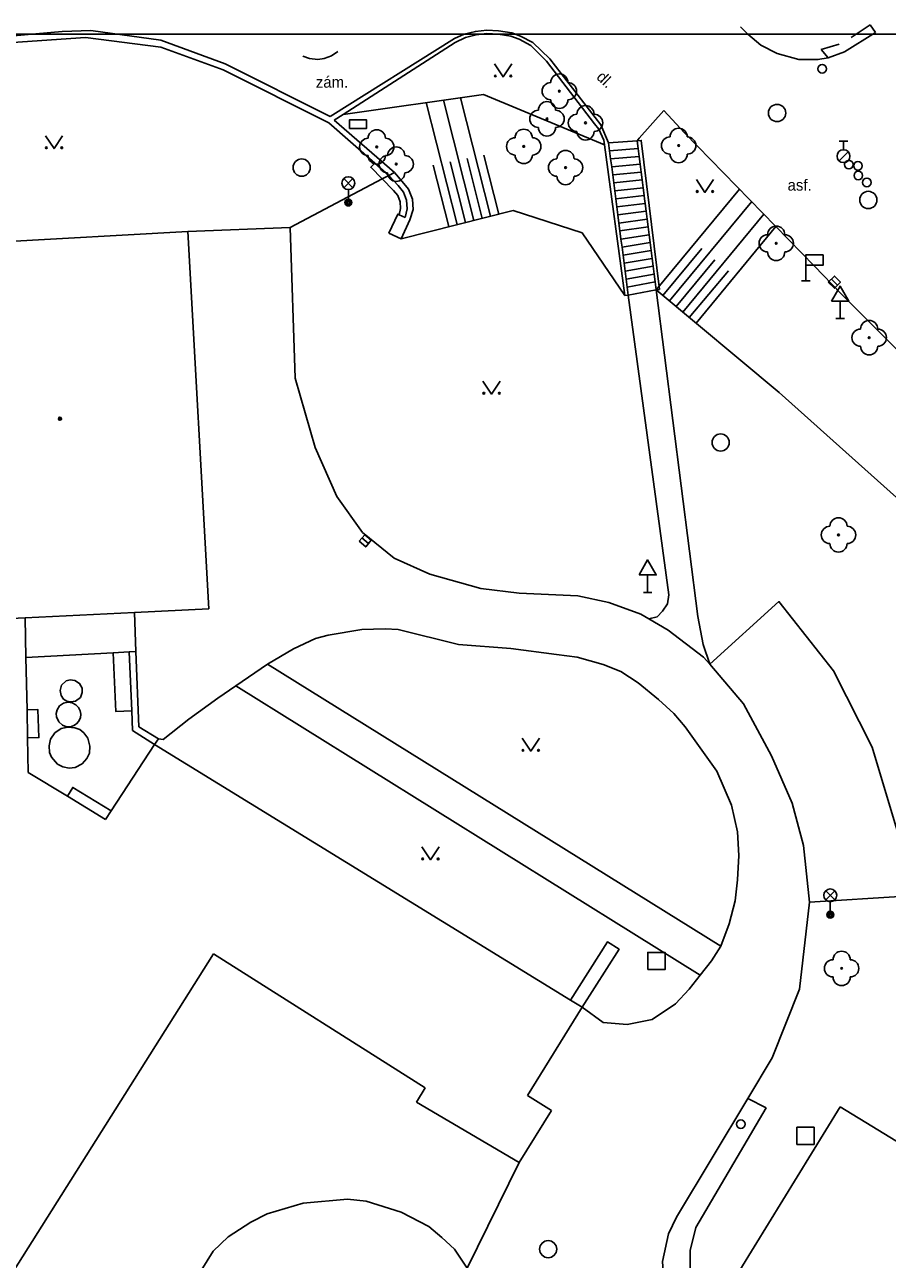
# Model space of a CAD drawing. Extents: x -598341 to -594502, y -1162301 to -1161406.
# Drawn here: x -594810.1 to -594760, y -1161499.6 to -1161427.9 of the extents above; entities that cross this region are included whole.
import ezdxf

# ---------------------------------------------------------------- set-up
doc = ezdxf.new("R2010")
doc.units = 0
for name, color, linetype in [('OKRAJ', 7, 'Continuous'), ('Vrstva 10', 7, 'Continuous'), ('Vrstva 11', 7, 'Continuous'), ('Vrstva 14', 7, 'Continuous'), ('Vrstva 15', 7, 'Continuous'), ('Vrstva 22', 7, 'Continuous'), ('Vrstva 24', 7, 'Continuous'), ('Vrstva 26', 7, 'Continuous'), ('Vrstva 27', 7, 'Continuous'), ('Vrstva 28', 7, 'Continuous'), ('Vrstva 31', 7, 'Continuous'), ('Vrstva 33', 7, 'Continuous'), ('Vrstva 34', 7, 'Continuous'), ('Vrstva 36', 7, 'Continuous'), ('Vrstva 39', 7, 'Continuous'), ('Vrstva 40', 7, 'Continuous'), ('Vrstva 5', 7, 'Continuous')]:
    doc.layers.add(name, color=color, linetype=linetype)

msp = doc.modelspace()

# ---------------------------------------------------------------- linework, layer by layer
at = {"layer": 'OKRAJ'}
msp.add_line((-594937.093, -1161428.479), (-594533.893, -1161428.479), dxfattribs=at)
at = {"layer": 'Vrstva 10'}
for p, q in [((-594768.07, -1161428.48), (-594768.51, -1161428.04)), ((-594794.68, -1161439.7), (-594800.62, -1161439.94)), ((-594803.63, -1161464.33), (-594803.72, -1161462.06)), ((-594803.47, -1161468.71), (-594803.63, -1161464.33)), ((-594797.83, -1161466.33), (-594795.99, -1161465.06)), ((-594802.33, -1161469.4), (-594803.47, -1161468.71)), ((-594776.48, -1161485.89), (-594777.71, -1161485))]:
    msp.add_line(p, q, dxfattribs=at)
for points in [[(-594768.07, -1161428.48), (-594767.32, -1161429.11), (-594766.37, -1161429.59), (-594765.11, -1161429.95), (-594764.01, -1161429.95), (-594763.41, -1161429.84)], [(-594760.66, -1161428.37), (-594762.46, -1161429.5)], [(-594763.41, -1161429.84), (-594762.46, -1161429.5)], [(-594720.97, -1161485.28), (-594727.38, -1161478.86), (-594738.54, -1161467.61), (-594762.67, -1161443.53), (-594764.21, -1161441.94), (-594771.76, -1161434.2), (-594772.96, -1161432.9)], [(-594773.84, -1161462.43), (-594774.3, -1161462.16), (-594776.16, -1161461.49), (-594777.96, -1161461.09), (-594781.36, -1161460.94), (-594783.6, -1161460.67), (-594786.55, -1161459.84), (-594788.63, -1161458.91), (-594790.46, -1161457.41), (-594791.95, -1161455.32), (-594793.22, -1161452.48), (-594794.38, -1161448.45), (-594794.68, -1161439.7)], [(-594795.99, -1161465.06), (-594794.48, -1161464.18), (-594793.2, -1161463.58), (-594792.47, -1161463.39), (-594790.5, -1161463.06), (-594789.16, -1161463.02), (-594788.4, -1161463.06), (-594784.9, -1161463.92), (-594781.84, -1161464.16), (-594779.19, -1161464.51), (-594777.99, -1161464.66), (-594776.49, -1161465.09), (-594775.45, -1161465.5), (-594774.45, -1161466.16), (-594773.27, -1161467.12), (-594772.38, -1161467.93), (-594771.72, -1161468.7), (-594769.88, -1161471.28), (-594769.02, -1161473.26), (-594768.67, -1161474.81), (-594768.61, -1161476.18), (-594768.67, -1161477.59), (-594768.82, -1161478.82), (-594769.16, -1161480.15), (-594769.65, -1161481.44)], [(-594770.29, -1161465.07), (-594770.65, -1161464.66), (-594772.7, -1161463.09), (-594773.84, -1161462.43)], [(-594764.49, -1161478.89), (-594764.85, -1161475.61), (-594765.5, -1161473.14), (-594766.71, -1161470.39), (-594768.33, -1161467.37), (-594770.29, -1161465.07)], [(-594802.33, -1161469.4), (-594802.05, -1161469.45), (-594800.55, -1161468.27), (-594798.87, -1161467.04), (-594797.83, -1161466.33)], [(-594765.08, -1161483.95), (-594764.49, -1161478.89)], [(-594769.65, -1161481.44), (-594770.19, -1161482.3), (-594770.84, -1161483.13)], [(-594770.84, -1161483.13), (-594771.49, -1161483.94), (-594772.28, -1161484.79), (-594773.63, -1161485.7), (-594775.1, -1161486), (-594776.48, -1161485.89)], [(-594768.08, -1161490.3), (-594766.66, -1161487.94), (-594765.08, -1161483.95)], [(-594772.22, -1161497.2), (-594768.08, -1161490.3)], [(-594800.34, -1161504.41), (-594800.62, -1161503.39), (-594800.48, -1161501.86), (-594800.1, -1161500.69), (-594799.15, -1161499.17), (-594798.28, -1161498.33), (-594796.95, -1161497.48), (-594796.01, -1161497), (-594793.91, -1161496.37), (-594791.34, -1161496.15), (-594790.25, -1161496.27), (-594788.22, -1161496.9), (-594786.62, -1161497.74), (-594785.86, -1161498.38), (-594785.12, -1161499.06), (-594784.39, -1161500.16)], [(-594771.32, -1161504.52), (-594772.13, -1161503.46), (-594772.9, -1161501.78), (-594773.04, -1161499.76), (-594772.69, -1161498.16), (-594772.22, -1161497.2)]]:
    msp.add_lwpolyline(points, dxfattribs=at)
at = {"layer": 'Vrstva 11'}
for p, q in [((-594806.26, -1161428.26), (-594807.92, -1161428.31)), ((-594802.19, -1161428.81), (-594806.26, -1161428.26)), ((-594806.56, -1161428.67), (-594810.79, -1161428.95)), ((-594802.19, -1161429.22), (-594806.56, -1161428.67)), ((-594798.44, -1161430.19), (-594802.19, -1161428.81)), ((-594798.56, -1161430.54), (-594802.19, -1161429.22)), ((-594785.08, -1161428.95), (-594791.6, -1161433.13)), ((-594763.81, -1161429.36), (-594762.77, -1161429.06)), ((-594763.41, -1161429.84), (-594763.81, -1161429.36)), ((-594776.98, -1161433.67), (-594779.77, -1161430.03)), ((-594792.42, -1161433.63), (-594798.56, -1161430.54)), ((-594792.35, -1161433.25), (-594798.44, -1161430.19)), ((-594789.75, -1161435.97), (-594792.42, -1161433.63)), ((-594791.6, -1161433.13), (-594792.11, -1161433.46)), ((-594788.61, -1161436.51), (-594792.11, -1161433.46)), ((-594775.23, -1161443.66), (-594776.4, -1161434.89)), ((-594776.17, -1161434.78), (-594774.51, -1161434.66)), ((-594774.45, -1161435.12), (-594776.11, -1161435.25)), ((-594776.05, -1161435.71), (-594774.39, -1161435.57)), ((-594788.94, -1161436.68), (-594789.75, -1161435.97)), ((-594788.94, -1161436.68), (-594788.61, -1161436.51)), ((-594788.16, -1161437.03), (-594788.61, -1161436.51)), ((-594774.34, -1161436.03), (-594775.99, -1161436.18)), ((-594775.93, -1161436.64), (-594774.28, -1161436.48)), ((-594794.68, -1161439.7), (-594789.32, -1161436.88)), ((-594789.32, -1161436.88), (-594788.94, -1161436.68)), ((-594788.4, -1161437.27), (-594788.94, -1161436.68)), ((-594774.22, -1161436.94), (-594775.87, -1161437.11)), ((-594775.81, -1161437.58), (-594774.16, -1161437.4)), ((-594774.1, -1161437.85), (-594775.75, -1161438.04)), ((-594775.69, -1161438.51), (-594774.05, -1161438.31)), ((-594773.99, -1161438.76), (-594775.63, -1161438.97)), ((-594775.57, -1161439.44), (-594773.93, -1161439.22)), ((-594773.87, -1161439.67), (-594775.51, -1161439.9)), ((-594775.45, -1161440.37), (-594773.82, -1161440.13)), ((-594773.76, -1161440.58), (-594775.39, -1161440.84)), ((-594775.33, -1161441.3), (-594773.7, -1161441.04)), ((-594773.64, -1161441.5), (-594775.27, -1161441.77)), ((-594775.21, -1161442.23), (-594773.58, -1161441.95)), ((-594773.53, -1161442.41), (-594775.15, -1161442.7)), ((-594775.09, -1161443.16), (-594773.47, -1161442.86)), ((-594775.23, -1161443.66), (-594775.03, -1161443.63)), ((-594775.03, -1161443.63), (-594773.41, -1161443.32)), ((-594772.67, -1161461.04), (-594775.03, -1161443.63)), ((-594773.41, -1161443.32), (-594773.22, -1161443.31)), ((-594773.41, -1161443.32), (-594770.98, -1161462.3)), ((-594810.03, -1161464.69), (-594804.95, -1161464.4)), ((-594804.95, -1161464.4), (-594804.02, -1161464.35)), ((-594804.02, -1161464.35), (-594803.63, -1161464.33)), ((-594804.02, -1161464.35), (-594803.88, -1161467.77)), ((-594769.65, -1161481.44), (-594795.99, -1161465.06)), ((-594797.83, -1161466.33), (-594770.84, -1161483.13)), ((-594802.55, -1161469.74), (-594802.33, -1161469.4)), ((-594767.02, -1161490.85), (-594768.08, -1161490.3)), ((-594771.1, -1161497.8), (-594767.02, -1161490.85)), ((-594781.36, -1161494.02), (-594784.39, -1161500.16))]:
    msp.add_line(p, q, dxfattribs=at)
for points in [[(-594762.07, -1161428.66), (-594760.98, -1161427.92)], [(-594760.98, -1161427.92), (-594760.66, -1161428.37)], [(-594807.92, -1161428.31), (-594810.97, -1161428.59), (-594813.68, -1161429.35), (-594816.17, -1161430.76), (-594818.16, -1161432.59)], [(-594785.13, -1161428.73), (-594784.56, -1161428.48), (-594783.91, -1161428.31), (-594783.25, -1161428.24)], [(-594785.08, -1161428.95), (-594784.49, -1161428.67), (-594783.87, -1161428.5), (-594783.25, -1161428.44)], [(-594783.25, -1161428.24), (-594782.57, -1161428.27), (-594781.8, -1161428.39)], [(-594783.25, -1161428.44), (-594782.59, -1161428.47), (-594781.85, -1161428.58), (-594781.37, -1161428.77), (-594780.69, -1161429.13), (-594779.77, -1161430.03)], [(-594781.8, -1161428.39), (-594781.29, -1161428.59)], [(-594781.29, -1161428.59), (-594780.57, -1161428.96)], [(-594792.35, -1161433.25), (-594785.13, -1161428.73)], [(-594780.57, -1161428.96), (-594779.58, -1161429.9)], [(-594791.91, -1161429.48), (-594792.27, -1161429.72), (-594792.7, -1161429.88), (-594793.07, -1161429.94), (-594793.54, -1161429.89), (-594793.94, -1161429.74)], [(-594776.17, -1161434.78), (-594776.63, -1161433.74), (-594779.58, -1161429.9)], [(-594774.51, -1161434.66), (-594774.39, -1161434.52), (-594772.96, -1161432.9)], [(-594776.98, -1161433.67), (-594776.73, -1161433.99), (-594776.44, -1161434.62), (-594776.4, -1161434.89)], [(-594775.03, -1161443.63), (-594775.09, -1161443.16), (-594775.15, -1161442.7), (-594775.21, -1161442.23), (-594775.27, -1161441.77), (-594775.33, -1161441.3), (-594775.39, -1161440.84), (-594775.45, -1161440.37), (-594775.51, -1161439.9), (-594775.57, -1161439.44), (-594775.63, -1161438.97), (-594775.69, -1161438.51), (-594775.75, -1161438.04), (-594775.81, -1161437.58), (-594775.87, -1161437.11), (-594775.93, -1161436.64), (-594775.99, -1161436.18), (-594776, -1161436.06), (-594776.05, -1161435.71), (-594776.11, -1161435.25), (-594776.17, -1161434.78)], [(-594773.22, -1161443.31), (-594774.27, -1161434.64), (-594774.51, -1161434.66)], [(-594774.51, -1161434.66), (-594774.45, -1161435.12), (-594774.39, -1161435.57), (-594774.34, -1161436.03), (-594774.28, -1161436.48), (-594774.22, -1161436.94), (-594774.16, -1161437.4), (-594774.1, -1161437.85), (-594774.08, -1161438.04), (-594774.05, -1161438.31), (-594773.99, -1161438.76), (-594773.93, -1161439.22), (-594773.87, -1161439.67), (-594773.82, -1161440.13), (-594773.76, -1161440.58), (-594773.7, -1161441.04), (-594773.64, -1161441.5), (-594773.58, -1161441.95), (-594773.53, -1161442.41), (-594773.47, -1161442.86), (-594773.41, -1161443.32)], [(-594789.32, -1161436.88), (-594789.99, -1161436.2), (-594789.75, -1161435.97)], [(-594788.66, -1161437.55), (-594789.32, -1161436.88)], [(-594788.16, -1161437.03), (-594787.79, -1161437.47), (-594787.57, -1161438.05), (-594787.53, -1161438.65), (-594787.71, -1161439.25)], [(-594788.66, -1161437.55), (-594788.42, -1161437.84), (-594788.28, -1161438.21), (-594788.26, -1161438.6), (-594788.33, -1161438.96)], [(-594788.4, -1161437.27), (-594788.09, -1161437.64), (-594787.91, -1161438.12), (-594787.87, -1161438.62), (-594787.98, -1161439.12)], [(-594788.33, -1161438.96), (-594788.42, -1161438.92), (-594788.94, -1161440.04)], [(-594787.98, -1161439.12), (-594788.33, -1161438.96)], [(-594788.22, -1161440.35), (-594787.71, -1161439.25)], [(-594788.94, -1161440.04), (-594788.22, -1161440.35)], [(-594772.67, -1161461.04), (-594772.75, -1161461.56), (-594773.03, -1161461.99), (-594773.35, -1161462.31), (-594773.84, -1161462.43)], [(-594770.29, -1161465.07), (-594766.27, -1161461.43), (-594763.11, -1161465.45), (-594760.85, -1161469.88), (-594759.43, -1161474.68), (-594758.93, -1161478.54), (-594764.49, -1161478.89)], [(-594770.98, -1161462.3), (-594770.68, -1161463.92), (-594770.29, -1161465.07)], [(-594803.88, -1161467.77), (-594804.81, -1161467.81), (-594804.95, -1161464.4)], [(-594807.98, -1161466.88), (-594808.04, -1161466.59), (-594807.95, -1161466.29), (-594807.69, -1161466.04), (-594807.45, -1161465.97), (-594807.18, -1161466.01)], [(-594807.98, -1161466.88), (-594807.84, -1161467.1), (-594807.64, -1161467.21), (-594807.43, -1161467.26), (-594807.14, -1161467.21), (-594806.86, -1161467), (-594806.76, -1161466.72), (-594806.76, -1161466.46), (-594806.91, -1161466.19), (-594807.18, -1161466.01)], [(-594808.24, -1161468.13), (-594808.26, -1161467.94), (-594808.21, -1161467.73), (-594808.07, -1161467.49), (-594807.84, -1161467.34), (-594807.58, -1161467.28), (-594807.33, -1161467.32)], [(-594807.33, -1161467.32), (-594807.12, -1161467.43), (-594806.96, -1161467.59), (-594806.87, -1161467.78), (-594806.83, -1161467.98), (-594806.86, -1161468.19), (-594806.96, -1161468.39), (-594807.09, -1161468.53), (-594807.24, -1161468.63), (-594807.44, -1161468.7), (-594807.66, -1161468.7), (-594807.89, -1161468.62), (-594808.12, -1161468.42), (-594808.24, -1161468.13)], [(-594809.93, -1161469.34), (-594809.27, -1161469.33), (-594809.33, -1161467.71), (-594809.96, -1161467.72)], [(-594802.55, -1161469.74), (-594803.83, -1161468.92), (-594803.88, -1161467.77)], [(-594808.65, -1161470.19), (-594808.68, -1161469.82), (-594808.59, -1161469.43), (-594808.34, -1161469.06), (-594807.98, -1161468.81), (-594807.58, -1161468.73), (-594807.18, -1161468.76)], [(-594807.18, -1161468.76), (-594806.9, -1161468.87), (-594806.66, -1161469.06), (-594806.43, -1161469.37), (-594806.31, -1161469.83), (-594806.34, -1161470.24), (-594806.49, -1161470.55), (-594806.76, -1161470.86), (-594807.17, -1161471.07), (-594807.51, -1161471.1), (-594807.88, -1161471.04), (-594808.19, -1161470.87), (-594808.53, -1161470.47), (-594808.65, -1161470.19)], [(-594807.61, -1161472.74), (-594807.3, -1161472.23), (-594805.07, -1161473.59)], [(-594778.39, -1161484.58), (-594776.24, -1161481.2), (-594775.56, -1161481.63), (-594777.71, -1161485)], [(-594769.26, -1161504.17), (-594770.18, -1161503.36), (-594771.01, -1161502.13), (-594771.43, -1161500.74), (-594771.43, -1161499.13), (-594771.1, -1161497.8)]]:
    msp.add_lwpolyline(points, dxfattribs=at)
at = {"layer": 'Vrstva 14'}
msp.add_line((-594788.22, -1161440.35), (-594781.71, -1161438.71), dxfattribs=at)
for points in [[(-594791.6, -1161433.13), (-594783.44, -1161431.97), (-594776.4, -1161434.89)], [(-594781.71, -1161438.71), (-594777.71, -1161440.01), (-594775.23, -1161443.66)], [(-594773.41, -1161443.32), (-594766.26, -1161449.28), (-594757.03, -1161457.54), (-594748.51, -1161464.96), (-594745.34, -1161468.39), (-594738.74, -1161473.12)]]:
    msp.add_lwpolyline(points, dxfattribs=at)
at = {"layer": 'Vrstva 15'}
for p, q in [((-594783.03, -1161439.04), (-594784.77, -1161432.16)), ((-594784.97, -1161439.53), (-594786.76, -1161432.44)), ((-594784, -1161439.29), (-594785.76, -1161432.3)), ((-594783.52, -1161439.17), (-594784.39, -1161435.7)), ((-594782.55, -1161438.92), (-594783.41, -1161435.5)), ((-594785.46, -1161439.65), (-594786.36, -1161436.08)), ((-594784.49, -1161439.41), (-594785.37, -1161435.89)), ((-594773.4, -1161443.33), (-594768.56, -1161437.48)), ((-594772.63, -1161443.97), (-594767.85, -1161438.2)), ((-594771.86, -1161444.61), (-594767.15, -1161438.93)), ((-594771.09, -1161445.25), (-594766.45, -1161439.64)), ((-594773.01, -1161443.65), (-594770.76, -1161440.93)), ((-594772.25, -1161444.29), (-594769.99, -1161441.57)), ((-594771.48, -1161444.93), (-594769.21, -1161442.21))]:
    msp.add_line(p, q, dxfattribs=at)
at = {"layer": 'Vrstva 22'}
for centre in [(-594779.03, -1161431.78), (-594779.75, -1161433.39), (-594777.51, -1161433.62), (-594789.64, -1161435.02), (-594781.1, -1161434.99), (-594772.1, -1161434.94), (-594788.51, -1161436.02), (-594778.67, -1161436.22), (-594766.43, -1161440.62), (-594761.03, -1161446.1), (-594762.81, -1161457.56), (-594762.63, -1161482.74)]:
    msp.add_circle(centre, 0.05, dxfattribs=at)
for centre, start, end in [((-594779.03, -1161431.28), 0, 180), ((-594779.53, -1161431.78), 90, 270), ((-594778.53, -1161431.78), 270, 90), ((-594780.25, -1161433.39), 90, 270), ((-594779.75, -1161432.89), 0, 180), ((-594779.03, -1161432.28), 180, 0), ((-594779.25, -1161433.39), 270, 90), ((-594777.51, -1161433.12), 0, 180), ((-594778.01, -1161433.62), 90, 270), ((-594777.01, -1161433.62), 270, 90), ((-594789.64, -1161434.52), 0, 180), ((-594781.1, -1161434.49), 0, 180), ((-594779.75, -1161433.89), 180, 0), ((-594777.51, -1161434.12), 180, 0), ((-594772.1, -1161434.44), 0, 180), ((-594790.14, -1161435.02), 90, 270), ((-594789.14, -1161435.02), 270, 90), ((-594788.51, -1161435.52), 0, 180), ((-594781.6, -1161434.99), 90, 270), ((-594780.6, -1161434.99), 270, 90), ((-594772.6, -1161434.94), 90, 270), ((-594771.6, -1161434.94), 270, 90), ((-594789.64, -1161435.52), 180, 0), ((-594789.01, -1161436.02), 90, 270), ((-594788.01, -1161436.02), 270, 90), ((-594781.1, -1161435.49), 180, 0), ((-594779.17, -1161436.22), 90, 270), ((-594778.67, -1161435.72), 0, 180), ((-594778.17, -1161436.22), 270, 90), ((-594772.1, -1161435.44), 180, 0), ((-594788.51, -1161436.52), 180, 0), ((-594778.67, -1161436.72), 180, 0), ((-594766.93, -1161440.62), 90, 270), ((-594766.43, -1161440.12), 0, 180), ((-594765.93, -1161440.62), 270, 90), ((-594766.43, -1161441.12), 180, 0), ((-594761.03, -1161445.6), 0, 180), ((-594761.53, -1161446.1), 90, 270), ((-594760.53, -1161446.1), 270, 90), ((-594761.03, -1161446.6), 180, 0), ((-594762.81, -1161457.06), 0, 180), ((-594763.31, -1161457.56), 90, 270), ((-594762.31, -1161457.56), 270, 90), ((-594762.81, -1161458.06), 180, 0), ((-594763.13, -1161482.74), 90, 270), ((-594762.63, -1161482.24), 0, 180), ((-594762.13, -1161482.74), 270, 90), ((-594762.63, -1161483.24), 180, 0)]:
    msp.add_arc(centre, 0.5, start, end, dxfattribs=at)
at = {"layer": 'Vrstva 24'}
msp.add_lwpolyline([(-594791.23, -1161433.95), (-594790.23, -1161433.95), (-594790.23, -1161433.45), (-594791.23, -1161433.45)], close=True, dxfattribs=at)
at = {"layer": 'Vrstva 26'}
for points in [[(-594773.89, -1161482.81), (-594772.89, -1161482.81), (-594772.89, -1161481.81), (-594773.89, -1161481.81)], [(-594765.23, -1161492.97), (-594764.23, -1161492.97), (-594764.23, -1161491.97), (-594765.23, -1161491.97)]]:
    msp.add_lwpolyline(points, close=True, dxfattribs=at)
at = {"layer": 'Vrstva 27'}
for p, q in [((-594763.227, -1161442.703), (-594762.873, -1161443.057)), ((-594790.5, -1161457.737), (-594790.12, -1161458.063))]:
    msp.add_line(p, q, dxfattribs=at)
for points in [[(-594763.404, -1161442.88), (-594763.05, -1161443.234), (-594762.697, -1161442.88), (-594763.05, -1161442.527)], [(-594790.662, -1161457.927), (-594790.283, -1161458.252), (-594789.958, -1161457.873), (-594790.337, -1161457.548)]]:
    msp.add_lwpolyline(points, close=True, dxfattribs=at)
for centre in [(-594766.38, -1161433.05), (-594794, -1161436.22), (-594761.08, -1161438.1), (-594769.66, -1161452.19), (-594779.68, -1161499.05)]:
    msp.add_circle(centre, 0.5, dxfattribs=at)
at = {"layer": 'Vrstva 28'}
for p, q in [((-594762.77, -1161434.685), (-594762.27, -1161434.685)), ((-594762.52, -1161435.185), (-594762.52, -1161434.685)), ((-594762.778, -1161435.832), (-594762.248, -1161435.302))]:
    msp.add_line(p, q, dxfattribs=at)
for centre, radius in [((-594762.52, -1161435.56), 0.375), ((-594762.21, -1161436.05), 0.25), ((-594761.68, -1161436.12), 0.25), ((-594761.66, -1161436.68), 0.25), ((-594761.16, -1161437.08), 0.25), ((-594768.49, -1161491.79), 0.25)]:
    msp.add_circle(centre, radius, dxfattribs=at)
at = {"layer": 'Vrstva 31'}
msp.add_circle((-594763.76, -1161430.48), 0.25, dxfattribs=at)
at = {"layer": 'Vrstva 33'}
for p, q in [((-594791.555, -1161437.39), (-594791.025, -1161436.86)), ((-594791.555, -1161436.86), (-594791.025, -1161437.39)), ((-594791.29, -1161437.5), (-594791.29, -1161438.25)), ((-594763.555, -1161478.76), (-594763.025, -1161478.23)), ((-594763.555, -1161478.23), (-594763.025, -1161478.76)), ((-594763.29, -1161478.87), (-594763.29, -1161479.62))]:
    msp.add_line(p, q, dxfattribs=at)
for centre, radius in [((-594791.29, -1161437.125), 0.375), ((-594791.29, -1161438.25), 0.2), ((-594791.29, -1161438.25), 0.145), ((-594791.29, -1161438.25), 0.0876), ((-594763.29, -1161478.495), 0.375), ((-594763.29, -1161479.62), 0.2), ((-594763.29, -1161479.62), 0.145), ((-594763.29, -1161479.62), 0.0876)]:
    msp.add_circle(centre, radius, dxfattribs=at)
at = {"layer": 'Vrstva 34'}
for p, q in [((-594764.71, -1161441.89), (-594764.71, -1161442.79)), ((-594764.96, -1161442.79), (-594764.46, -1161442.79)), ((-594762.72, -1161443.972), (-594762.72, -1161444.99)), ((-594762.97, -1161444.99), (-594762.47, -1161444.99)), ((-594773.9, -1161459.882), (-594773.9, -1161460.9)), ((-594774.15, -1161460.9), (-594773.65, -1161460.9))]:
    msp.add_line(p, q, dxfattribs=at)
for points in [[(-594764.71, -1161441.89), (-594763.71, -1161441.89), (-594763.71, -1161441.29), (-594764.71, -1161441.29)], [(-594763.22, -1161443.972), (-594762.22, -1161443.972), (-594762.72, -1161443.106)], [(-594774.4, -1161459.882), (-594773.4, -1161459.882), (-594773.9, -1161459.016)]]:
    msp.add_lwpolyline(points, close=True, dxfattribs=at)
at = {"layer": 'Vrstva 36'}
for points in [[(-594782.8, -1161430.2), (-594782.3, -1161430.95), (-594781.8, -1161430.2)], [(-594808.89, -1161434.37), (-594808.39, -1161435.12), (-594807.89, -1161434.37)], [(-594771.07, -1161436.91), (-594770.57, -1161437.66), (-594770.07, -1161436.91)], [(-594783.47, -1161448.63), (-594782.97, -1161449.38), (-594782.47, -1161448.63)], [(-594781.19, -1161469.37), (-594780.69, -1161470.12), (-594780.19, -1161469.37)], [(-594787.02, -1161475.68), (-594786.52, -1161476.43), (-594786.02, -1161475.68)]]:
    msp.add_lwpolyline(points, dxfattribs=at)
for centre in [(-594782.75, -1161430.9), (-594781.851, -1161430.9), (-594808.84, -1161435.07), (-594807.941, -1161435.07), (-594771.02, -1161437.61), (-594770.121, -1161437.61), (-594783.42, -1161449.33), (-594782.521, -1161449.33), (-594781.14, -1161470.07), (-594780.241, -1161470.07), (-594786.97, -1161476.38), (-594786.071, -1161476.38)]:
    msp.add_circle(centre, 0.05, dxfattribs=at)
at = {"layer": 'Vrstva 39'}
for radius in [0.09, 0.0398]:
    msp.add_circle((-594808.05, -1161450.81), radius, dxfattribs=at)
at = {"layer": 'Vrstva 5'}
for p, q in [((-594816.7, -1161440.84), (-594800.62, -1161439.94)), ((-594800.62, -1161439.94), (-594799.4, -1161461.86)), ((-594803.72, -1161462.06), (-594810.07, -1161462.37)), ((-594799.4, -1161461.86), (-594803.72, -1161462.06)), ((-594810.07, -1161462.37), (-594814.03, -1161462.55)), ((-594810.07, -1161462.37), (-594810.03, -1161464.69)), ((-594810.03, -1161464.69), (-594809.96, -1161467.72)), ((-594809.96, -1161467.72), (-594809.93, -1161469.34)), ((-594809.93, -1161469.34), (-594809.89, -1161471.36)), ((-594805.07, -1161473.59), (-594802.55, -1161469.74)), ((-594802.55, -1161469.74), (-594778.39, -1161484.58)), ((-594809.89, -1161471.36), (-594807.61, -1161472.74)), ((-594807.61, -1161472.74), (-594805.4, -1161474.09)), ((-594805.4, -1161474.09), (-594805.07, -1161473.59)), ((-594799.12, -1161481.9), (-594824.8, -1161522.6)), ((-594786.83, -1161489.68), (-594799.12, -1161481.9)), ((-594778.39, -1161484.58), (-594777.71, -1161485)), ((-594777.71, -1161485), (-594780.88, -1161490.12)), ((-594787.34, -1161490.52), (-594786.83, -1161489.68)), ((-594780.88, -1161490.12), (-594779.48, -1161491)), ((-594781.36, -1161494.02), (-594787.34, -1161490.52)), ((-594779.48, -1161491), (-594781.36, -1161494.02)), ((-594768.54, -1161500.27), (-594762.71, -1161490.78)), ((-594762.71, -1161490.78), (-594747.11, -1161500.37))]:
    msp.add_line(p, q, dxfattribs=at)

# ---------------------------------------------------------------- texts
at = {"layer": 'Vrstva 40'}
msp.add_text('dl.', height=0.65, rotation=316.1105, dxfattribs=at).set_placement((-594776.92, -1161431.02))
for s, p in [('zám.', (-594793.18, -1161431.58)), ('asf.', (-594765.77, -1161437.56))]:
    msp.add_text(s, height=0.65, dxfattribs=at).set_placement(p)

doc.saveas('drawing.dxf')
